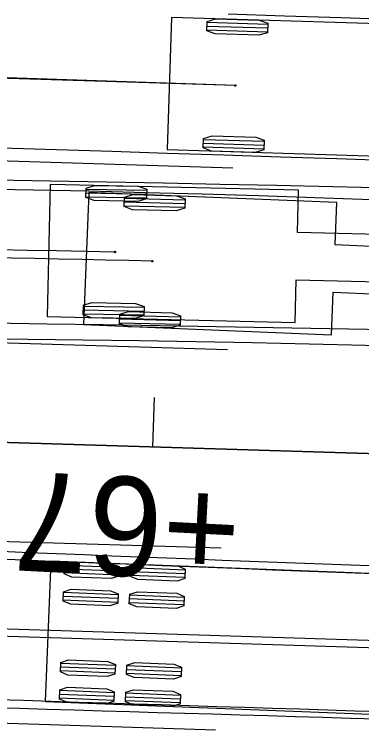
# Model space of a CAD drawing. Extents: x -70 to 701944, y -4 to 666871.
# Drawn here: x 668653.12 to 668674.1, y 656523.32 to 656566.94 of the extents above; entities that cross this region are included whole.
import ezdxf

# ---------------------------------------------------------------- set-up
doc = ezdxf.new("R2010")
doc.units = 0
for name, color, linetype in [('R_Drive', 7, 'Continuous'), ('R_Horz Alg', 7, 'Continuous'), ('R_No Plot', 7, 'Continuous'), ('R_ROW', 7, 'Continuous'), ('R_Striping', 7, 'Continuous'), ('T_Vehicle Path Lt Major', 7, 'Continuous'), ('T_Vehicle Path Rt', 7, 'Continuous')]:
    doc.layers.add(name, color=color, linetype=linetype)

msp = doc.modelspace()

# ---------------------------------------------------------------- linework, layer by layer
at = {"layer": 'R_Horz Alg'}
msp.add_line((668828.385, 656535.644), (668569.127, 656543.615), dxfattribs=at)
at = {"layer": 'R_No Plot'}
for p, q in [((668665.985, 656546.64), (668644.301, 656547.307)), ((668498.906, 656545.774), (668828.385, 656535.644)), ((668665.617, 656534.646), (668643.933, 656535.312)), ((668665.279, 656523.651), (668643.594, 656524.317))]:
    msp.add_line(p, q, dxfattribs=at)
at = {"layer": 'R_ROW'}
msp.add_line((668661.556, 656543.775), (668661.464, 656540.776), dxfattribs=at)
at = {"layer": 'R_Striping'}
for p, q in [((668666.323, 656557.635), (668644.639, 656558.301)), ((668665.279, 656523.651), (668643.594, 656524.317))]:
    msp.add_line(p, q, dxfattribs=at)
at = {"layer": 'T_Vehicle Path Lt Major'}
for p, q in [((668655.285, 656556.658), (668655.099, 656548.66)), ((668670.281, 656556.309), (668655.285, 656556.658)), ((668657.438, 656556.141), (668661.104, 656556.072)), ((668657.443, 656556.37), (668661.109, 656556.301)), ((668670.221, 656553.743), (668670.281, 656556.309)), ((668657.434, 656555.911), (668661.1, 656555.843)), ((668680.819, 656553.496), (668670.221, 656553.743)), ((668670.095, 656548.311), (668670.155, 656550.877)), ((668670.155, 656550.877), (668680.752, 656550.63)), ((668657.278, 656549.059), (668660.944, 656548.991)), ((668657.282, 656549.288), (668660.948, 656549.22)), ((668655.099, 656548.66), (668670.095, 656548.311)), ((668655.099, 656548.66), (668655.099, 656548.66)), ((668657.273, 656548.83), (668660.939, 656548.761)), ((668655.307, 656533.872), (668654.976, 656525.379)), ((668708.267, 656531.809), (668655.307, 656533.872)), ((668659.436, 656533.253), (668656.138, 656533.381)), ((668659.445, 656533.482), (668656.147, 656533.61)), ((668663.442, 656533.326), (668660.144, 656533.455)), ((668659.427, 656533.024), (668656.129, 656533.152)), ((668663.424, 656532.868), (668660.126, 656532.997)), ((668663.433, 656533.097), (668660.135, 656533.226)), ((668659.371, 656531.604), (668656.074, 656531.733)), ((668659.38, 656531.833), (668656.083, 656531.962)), ((668663.377, 656531.677), (668660.08, 656531.806)), ((668659.363, 656531.375), (668656.065, 656531.504)), ((668663.36, 656531.219), (668660.062, 656531.348)), ((668663.368, 656531.448), (668660.071, 656531.577)), ((668632.884, 656529.941), (668724.594, 656527.069)), ((668638.134, 656530.236), (668793.375, 656525.313)), ((668659.214, 656527.553), (668655.916, 656527.682)), ((668659.205, 656527.324), (668655.907, 656527.453)), ((668663.202, 656527.168), (668659.904, 656527.297)), ((668663.211, 656527.397), (668659.913, 656527.526)), ((668659.196, 656527.095), (668655.898, 656527.224)), ((668663.193, 656526.939), (668659.895, 656527.068)), ((668659.149, 656525.904), (668655.852, 656526.033)), ((668659.132, 656525.446), (668655.834, 656525.575)), ((668659.14, 656525.675), (668655.843, 656525.804)), ((668663.137, 656525.52), (668659.84, 656525.648)), ((668663.146, 656525.749), (668659.849, 656525.877)), ((668654.976, 656525.379), (668707.936, 656523.316)), ((668663.129, 656525.291), (668659.831, 656525.419))]:
    msp.add_line(p, q, dxfattribs=at)
for points in [[(668711.109, 656555.608), (668707.577, 656555.691), (668704.045, 656555.773), (668700.512, 656555.855), (668696.98, 656555.937), (668693.447, 656556.019), (668689.915, 656556.102), (668686.383, 656556.184), (668682.85, 656556.266), (668679.318, 656556.348), (668675.785, 656556.43), (668675.785, 656556.43), (668672.37, 656556.508), (668668.954, 656556.583), (668665.538, 656556.655), (668662.122, 656556.725), (668658.706, 656556.79), (668655.29, 656556.854), (668655.29, 656556.854), (668651.946, 656556.913)], [(668710.911, 656547.109), (668707.379, 656547.189), (668703.847, 656547.268), (668700.314, 656547.347), (668696.782, 656547.424), (668693.249, 656547.5), (668689.717, 656547.574), (668686.184, 656547.647), (668682.651, 656547.718), (668679.119, 656547.788), (668675.586, 656547.855), (668672.17, 656547.919), (668668.754, 656547.98), (668665.338, 656548.04), (668661.922, 656548.098), (668658.505, 656548.154), (668655.089, 656548.207), (668655.089, 656548.207), (668651.752, 656548.258)], [(668652.329, 656534.465), (668653.995, 656534.397), (668655.662, 656534.329), (668657.329, 656534.262), (668658.996, 656534.196), (668660.663, 656534.13), (668662.33, 656534.064), (668663.997, 656533.999), (668665.665, 656533.934), (668667.333, 656533.87), (668669, 656533.806), (668670.668, 656533.743), (668672.336, 656533.679), (668674.004, 656533.617), (668675.672, 656533.554)], [(668652.046, 656534.005), (668653.712, 656533.938), (668655.379, 656533.871), (668657.045, 656533.805), (668658.712, 656533.74), (668660.379, 656533.675), (668662.045, 656533.61), (668663.712, 656533.545), (668665.379, 656533.48), (668667.045, 656533.415), (668668.712, 656533.35), (668670.379, 656533.285), (668672.045, 656533.22), (668673.712, 656533.155), (668675.379, 656533.09)], [(668651.985, 656525.503), (668653.656, 656525.45), (668655.327, 656525.397), (668656.998, 656525.344), (668658.668, 656525.292), (668660.339, 656525.239), (668662.009, 656525.186), (668663.68, 656525.134), (668665.35, 656525.081), (668667.02, 656525.029), (668668.691, 656524.977), (668670.361, 656524.924), (668672.031, 656524.872), (668673.701, 656524.82), (668675.371, 656524.768)], [(668651.748, 656525.017), (668653.416, 656524.968), (668655.083, 656524.919), (668656.751, 656524.87), (668658.419, 656524.82), (668660.086, 656524.771), (668661.754, 656524.721), (668663.422, 656524.672), (668665.089, 656524.622), (668666.757, 656524.572), (668668.425, 656524.522), (668670.092, 656524.472), (668671.76, 656524.421), (668673.428, 656524.371), (668675.095, 656524.321)]]:
    msp.add_lwpolyline(points, dxfattribs=at)
for points in [[(668657.433, 656555.855), (668657.444, 656556.427), (668657.96, 656556.589), (668660.6, 656556.54), (668661.11, 656556.358), (668661.099, 656555.786), (668660.583, 656555.623), (668657.943, 656555.673)], [(668657.272, 656548.773), (668657.283, 656549.345), (668657.8, 656549.508), (668660.439, 656549.458), (668660.949, 656549.276), (668660.938, 656548.705), (668660.422, 656548.542), (668657.782, 656548.591)], [(668659.447, 656533.539), (668659.425, 656532.967), (668658.956, 656532.813), (668656.582, 656532.905), (668656.127, 656533.096), (668656.149, 656533.667), (668656.618, 656533.821), (668658.992, 656533.729)], [(668663.444, 656533.383), (668663.422, 656532.811), (668662.953, 656532.657), (668660.579, 656532.75), (668660.124, 656532.94), (668660.146, 656533.511), (668660.615, 656533.666), (668662.989, 656533.573)], [(668659.383, 656531.89), (668659.36, 656531.318), (668658.892, 656531.164), (668656.518, 656531.257), (668656.063, 656531.447), (668656.085, 656532.018), (668656.553, 656532.173), (668658.928, 656532.08)], [(668663.38, 656531.734), (668663.357, 656531.163), (668662.889, 656531.008), (668660.515, 656531.101), (668660.06, 656531.291), (668660.082, 656531.863), (668660.55, 656532.017), (668662.925, 656531.924)], [(668659.216, 656527.61), (668659.194, 656527.038), (668658.725, 656526.884), (668656.351, 656526.977), (668655.896, 656527.167), (668655.918, 656527.738), (668656.387, 656527.893), (668658.761, 656527.8)], [(668663.213, 656527.454), (668663.191, 656526.883), (668662.722, 656526.728), (668660.348, 656526.821), (668659.893, 656527.011), (668659.915, 656527.583), (668660.384, 656527.737), (668662.758, 656527.644)], [(668659.152, 656525.961), (668659.129, 656525.39), (668658.661, 656525.235), (668656.287, 656525.328), (668655.832, 656525.518), (668655.854, 656526.09), (668656.322, 656526.244), (668658.697, 656526.151)], [(668663.149, 656525.805), (668663.126, 656525.234), (668662.658, 656525.08), (668660.284, 656525.172), (668659.829, 656525.362), (668659.851, 656525.934), (668660.319, 656526.088), (668662.694, 656525.996)]]:
    msp.add_lwpolyline(points, close=True, dxfattribs=at)
msp.add_circle((668659.191, 656552.566), 0.0417, dxfattribs=at)
msp.add_arc((668579.507, 652290.705), 4262.605, 88.928858, 90.446754, dxfattribs=at)
at = {"layer": 'T_Vehicle Path Rt'}
for p, q in [((668662.602, 656566.753), (668662.356, 656558.757)), ((668677.595, 656566.292), (668662.602, 656566.753)), ((668664.754, 656566.229), (668668.418, 656566.116)), ((668664.761, 656566.458), (668668.425, 656566.345)), ((668666.477, 656562.632), (668565.643, 656565.988)), ((668664.746, 656566), (668668.411, 656565.887)), ((668666.477, 656562.632), (668644.793, 656563.299)), ((668664.536, 656559.149), (668668.201, 656559.036)), ((668664.543, 656559.378), (668668.208, 656559.265)), ((668662.356, 656558.757), (668677.349, 656558.296)), ((668662.356, 656558.757), (668662.356, 656558.757)), ((668664.529, 656558.92), (668668.194, 656558.807)), ((668657.619, 656556.169), (668657.294, 656548.175)), ((668672.607, 656555.558), (668657.619, 656556.169)), ((668659.757, 656555.594), (668663.423, 656555.502)), ((668659.763, 656555.823), (668663.429, 656555.731)), ((668659.752, 656555.365), (668663.417, 656555.273)), ((668672.502, 656552.994), (668672.607, 656555.558)), ((668683.093, 656552.562), (668672.502, 656552.994)), ((668672.281, 656547.565), (668672.386, 656550.129)), ((668672.386, 656550.129), (668682.977, 656549.698)), ((668659.489, 656548.745), (668663.155, 656548.653)), ((668657.294, 656548.175), (668672.281, 656547.565)), ((668657.294, 656548.175), (668657.294, 656548.175)), ((668659.478, 656548.287), (668663.143, 656548.195)), ((668659.483, 656548.516), (668663.149, 656548.424))]:
    msp.add_line(p, q, dxfattribs=at)
for points in [[(668711.353, 656565.507), (668707.822, 656565.618), (668704.29, 656565.728), (668700.759, 656565.839), (668697.227, 656565.95), (668693.695, 656566.061), (668690.164, 656566.173), (668686.632, 656566.286), (668683.101, 656566.398), (668683.101, 656566.398), (668679.686, 656566.507), (668676.271, 656566.617), (668672.856, 656566.726), (668669.441, 656566.836), (668666.026, 656566.946)], [(668711.092, 656557.009), (668707.56, 656557.117), (668704.029, 656557.226), (668700.497, 656557.334), (668696.965, 656557.443), (668693.434, 656557.552), (668689.902, 656557.66), (668686.37, 656557.769), (668682.839, 656557.877), (668679.424, 656557.983), (668676.009, 656558.09), (668672.594, 656558.199), (668669.179, 656558.308), (668665.764, 656558.418), (668662.349, 656558.529), (668662.349, 656558.529), (668659.008, 656558.637), (668655.668, 656558.747), (668652.328, 656558.856)], [(668709.886, 656554.29), (668706.356, 656554.434), (668702.825, 656554.578), (668699.295, 656554.721), (668695.764, 656554.865), (668692.234, 656555.009), (668688.704, 656555.153), (668685.173, 656555.297), (668681.643, 656555.44), (668678.112, 656555.584), (668678.112, 656555.584), (668674.698, 656555.717), (668671.284, 656555.841), (668667.869, 656555.955), (668664.454, 656556.06), (668661.038, 656556.152), (668657.622, 656556.237), (668657.622, 656556.237), (668654.272, 656556.311), (668650.921, 656556.376), (668647.571, 656556.431), (668644.22, 656556.478), (668642.545, 656556.498)], [(668713.07, 656545.647), (668709.54, 656545.784), (668706.009, 656545.918), (668702.478, 656546.049), (668698.947, 656546.176), (668695.416, 656546.298), (668691.884, 656546.415), (668688.353, 656546.527), (668684.821, 656546.634), (668681.289, 656546.734), (668677.757, 656546.828), (668674.341, 656546.913), (668670.926, 656546.991), (668667.51, 656547.063), (668664.094, 656547.129), (668660.678, 656547.187), (668657.263, 656547.238), (668657.263, 656547.238), (668653.934, 656547.281), (668650.606, 656547.317), (668647.278, 656547.345), (668643.95, 656547.367), (668642.286, 656547.375)]]:
    msp.add_lwpolyline(points, dxfattribs=at)
for points in [[(668664.745, 656565.943), (668664.762, 656566.515), (668665.281, 656566.671), (668667.919, 656566.59), (668668.427, 656566.402), (668668.41, 656565.83), (668667.891, 656565.674), (668665.253, 656565.755)], [(668664.527, 656558.863), (668664.545, 656559.435), (668665.063, 656559.591), (668667.702, 656559.51), (668668.21, 656559.322), (668668.192, 656558.75), (668667.674, 656558.594), (668665.035, 656558.675)], [(668659.75, 656555.308), (668659.765, 656555.88), (668660.282, 656556.04), (668662.921, 656555.973), (668663.43, 656555.788), (668663.416, 656555.216), (668662.898, 656555.057), (668660.259, 656555.123)], [(668659.476, 656548.23), (668659.49, 656548.802), (668660.008, 656548.962), (668662.647, 656548.895), (668663.156, 656548.71), (668663.142, 656548.138), (668662.624, 656547.979), (668659.985, 656548.045)]]:
    msp.add_lwpolyline(points, close=True, dxfattribs=at)
for centre in [(668666.477, 656562.632), (668661.453, 656552.009)]:
    msp.add_circle(centre, 0.0417, dxfattribs=at)
msp.add_arc((668629.789, 655295.402), 1257.006, 88.556545, 92.697622, dxfattribs=at)

# ---------------------------------------------------------------- texts
at = {"layer": 'R_Drive'}
msp.add_text('+67', height=6, rotation=177.0622, dxfattribs=at).set_placement((668666.902, 656538.612))
at = {"layer": 'R_No Plot'}
msp.add_text('+', height=0.1, rotation=178.2389, dxfattribs=at).set_placement((668661.508, 656540.825))

doc.saveas('drawing.dxf')
